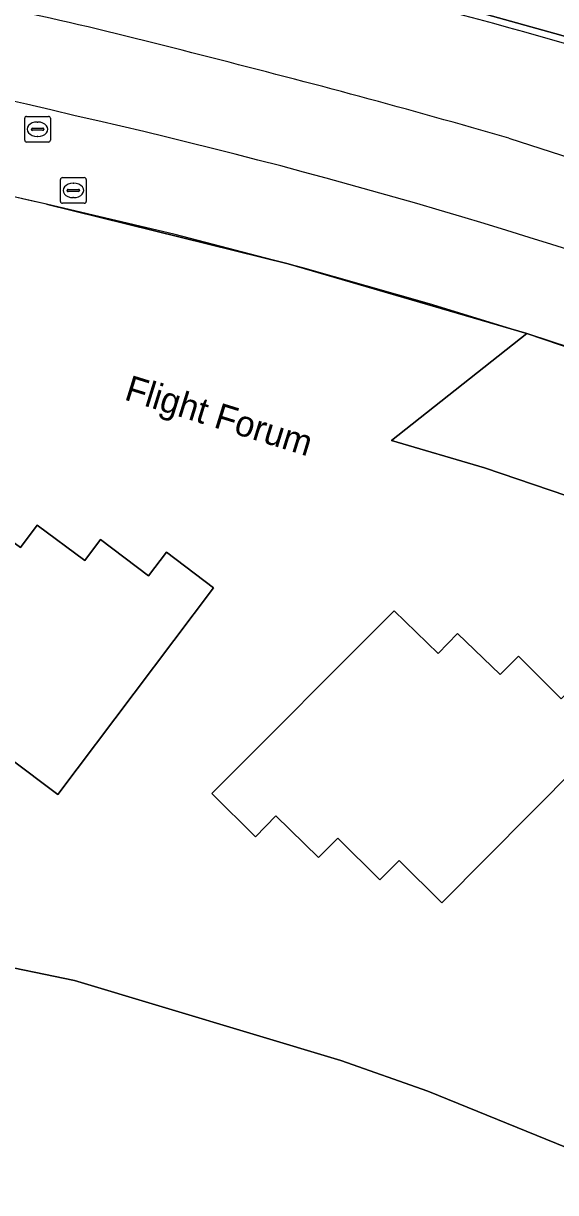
# Model space of a CAD drawing. Extents: x 155018 to 156648, y 383979 to 385733.
# Drawn here: x 156148.65 to 156169.35, y 385037.99 to 385083.48 of the extents above; entities that cross this region are included whole.
import ezdxf

# ---------------------------------------------------------------- set-up
doc = ezdxf.new("R2010")
doc.units = 0
for name, color, linetype in [('IMGEO_Berm_groen', 7, 'Continuous'), ('IMGEO_Hek', 7, 'Continuous'), ('IMGEO_Lijnafwatering', 7, 'Continuous'), ('IMGEO_Openbare_ruimte_label', 7, 'Continuous'), ('IMGEO_Pand', 7, 'Continuous'), ('IMGEO_Parkeervlak_gesloten', 7, 'Continuous'), ('IMGEO_Rijbaan_lokaal_gesloten', 7, 'Continuous'), ('IMGEO_Rioolput', 7, 'Continuous')]:
    doc.layers.add(name, color=color, linetype=linetype)

msp = doc.modelspace()

# ---------------------------------------------------------------- linework, layer by layer
at = {"layer": 'IMGEO_Berm_groen'}
for centre, radius, start, end in [((156101.389, 384843.554), 248.715, 72.61541, 77.09706), ((156094.985, 384847.644), 238.828, 76.51914, 83.94538), ((156100.372, 384856.944), 228.549, 69.94936, 77.2888)]:
    msp.add_arc(centre, radius, start, end, dxfattribs=at)
at = {"layer": 'IMGEO_Hek'}
msp.add_lwpolyline([(156167.533, 385079.015), (156178.869, 385075.366)], dxfattribs=at)
for centre, radius, start, end in [((156111.963, 384916.81), 171.086, 75.1087, 79.15451), ((156070.764, 384744.011), 348.701, 73.88823, 75.86325)]:
    msp.add_arc(centre, radius, start, end, dxfattribs=at)
at = {"layer": 'IMGEO_Lijnafwatering'}
for points in [[(156164.452, 385072.575), (156159.516, 385073.978), (156154.55, 385075.268), (156149.555, 385076.445), (156148.114, 385076.776), (156146.672, 385077.099), (156145.228, 385077.414)], [(156183.118, 385065.925), (156181.22, 385066.742), (156179.312, 385067.535), (156177.394, 385068.304), (156173.109, 385069.815), (156168.795, 385071.238), (156164.452, 385072.575)]]:
    msp.add_lwpolyline(points, dxfattribs=at)
at = {"layer": 'IMGEO_Pand'}
msp.add_lwpolyline([(156192.482, 385027.708), (156187.144, 385031.144), (156183.991, 385032.903), (156174.394, 385037.873), (156164.38, 385041.946), (156160.994, 385043.138), (156150.641, 385046.246), (156147.116, 385046.969), (156140.057, 385048.402), (156136.499, 385048.985), (156125.766, 385050.186), (156111.356, 385049.871), (156097.007, 385048.601), (156093.445, 385048.017)], dxfattribs=at)
at = {"layer": 'IMGEO_Parkeervlak_gesloten'}
msp.add_lwpolyline([(156177.394, 385068.304), (156168.234, 385071.417), (156162.969, 385067.252), (156166.584, 385066.195), (156175.509, 385063.162), (156184.074, 385059.487), (156192.405, 385055.31), (156200.474, 385050.645), (156207.959, 385045.751), (156215.141, 385040.422), (156221.996, 385034.677), (156228.08, 385028.729), (156234.073, 385022.689), (156239.973, 385016.557), (156241.206, 385015.248), (156246.924, 385009.042), (156252.561, 385002.764), (156258.117, 384996.413), (156260.955, 384993.133), (156263.769, 384989.832), (156266.559, 384986.51), (156272.76, 384987.609)], dxfattribs=at)
for points in [[(156140.557, 385056.503), (156142.458, 385055.062), (156143.13, 385055.979), (156144.991, 385054.588), (156145.635, 385055.44), (156147.477, 385054.05), (156148.117, 385054.898), (156149.989, 385053.486), (156152.963, 385057.427), (156156.052, 385061.519), (156154.216, 385062.905), (156153.522, 385061.986), (156151.65, 385063.399), (156151.041, 385062.592), (156149.185, 385063.96), (156148.541, 385063.086), (156146.627, 385064.497)], [(156155.988, 385053.518), (156157.678, 385051.835), (156158.467, 385052.654), (156160.125, 385051.025), (156160.877, 385051.783), (156162.516, 385050.159), (156163.264, 385050.913), (156164.929, 385049.262), (156168.405, 385052.767), (156172.016, 385056.408), (156170.383, 385058.027), (156169.572, 385057.21), (156167.907, 385058.862), (156167.194, 385058.144), (156165.54, 385059.748), (156164.784, 385058.969), (156163.077, 385060.625)]]:
    msp.add_lwpolyline(points, close=True, dxfattribs=at)
at = {"layer": 'IMGEO_Rijbaan_lokaal_gesloten'}
for points in [[(156166.43, 385083.888), (156169.561, 385083.027), (156172.682, 385082.133), (156175.794, 385081.207), (156179.077, 385080.23), (156182.324, 385079.141), (156185.532, 385077.94), (156188.697, 385076.63), (156191.815, 385075.211), (156194.882, 385073.686), (156197.866, 385072.02), (156200.819, 385070.301), (156203.741, 385068.529), (156206.631, 385066.705)], [(156206.631, 385066.705), (156203.741, 385068.529), (156200.819, 385070.301), (156197.866, 385072.02), (156194.882, 385073.686), (156191.815, 385075.211), (156188.697, 385076.63), (156185.532, 385077.94), (156182.324, 385079.141), (156179.077, 385080.23), (156175.794, 385081.207), (156172.682, 385082.133), (156169.561, 385083.027), (156166.43, 385083.888)], [(156149.555, 385076.445), (156158.949, 385074.132), (156168.234, 385071.417), (156177.394, 385068.304)], [(156192.405, 385055.31), (156184.074, 385059.487), (156175.509, 385063.162), (156166.584, 385066.195), (156162.969, 385067.252), (156168.234, 385071.417), (156158.949, 385074.132), (156149.555, 385076.445)], [(156147.116, 385046.969), (156150.641, 385046.246), (156160.994, 385043.138), (156164.38, 385041.946), (156174.394, 385037.873), (156183.991, 385032.903), (156187.144, 385031.144), (156192.482, 385027.708), (156196.242, 385025.288), (156197.927, 385023.949), (156198.174, 385024.126), (156198.66, 385023.75), (156201.965, 385021.245), (156205.771, 385018.019), (156209.653, 385014.395), (156213.226, 385010.86), (156216.444, 385007.429), (156222.961, 385000), (156230.359, 384991.566), (156240.395, 385000), (156243.731, 385002.804), (156246.231, 385000)]]:
    msp.add_lwpolyline(points, dxfattribs=at)
for points in [[(156143.13, 385055.979), (156142.458, 385055.062), (156140.557, 385056.503), (156146.627, 385064.497), (156148.541, 385063.086), (156149.185, 385063.96), (156151.041, 385062.592), (156151.65, 385063.399), (156153.522, 385061.986), (156154.216, 385062.905), (156156.052, 385061.519), (156152.963, 385057.427), (156149.989, 385053.486), (156148.117, 385054.898), (156147.477, 385054.05), (156145.635, 385055.44), (156144.991, 385054.588)], [(156158.467, 385052.654), (156157.678, 385051.835), (156155.988, 385053.518), (156163.077, 385060.625), (156164.784, 385058.969), (156165.54, 385059.748), (156167.194, 385058.144), (156167.907, 385058.862), (156169.572, 385057.21), (156170.383, 385058.027), (156172.016, 385056.408), (156168.405, 385052.767), (156164.929, 385049.262), (156163.264, 385050.913), (156162.516, 385050.159), (156160.877, 385051.783), (156160.125, 385051.025)]]:
    msp.add_lwpolyline(points, close=True, dxfattribs=at)
for centre, radius, start, end in [((156101.389, 384843.554), 248.715, 72.61541, 77.09706), ((156094.985, 384847.644), 238.828, 76.51914, 83.94538), ((156090.565, 384823.273), 259.953, 76.8839, 82.07357), ((156090.565, 384823.273), 259.953, 76.8839, 82.07357), ((156100.372, 384856.944), 228.549, 69.94936, 77.2888)]:
    msp.add_arc(centre, radius, start, end, dxfattribs=at)
at = {"layer": 'IMGEO_Rioolput'}
for p, q in [((156148.703, 385078.939), (156148.703, 385079.791)), ((156148.778, 385079.865), (156149.63, 385079.865)), ((156149.191, 385079.645), (156149.216, 385079.645)), ((156149.704, 385079.791), (156149.704, 385078.939)), ((156148.962, 385079.359), (156148.962, 385079.371)), ((156149.4, 385079.322), (156149.002, 385079.322)), ((156149.005, 385079.408), (156149.403, 385079.408)), ((156149.446, 385079.371), (156149.446, 385079.359)), ((156149.63, 385078.865), (156148.778, 385078.865)), ((156149.214, 385079.085), (156149.189, 385079.085)), ((156150.095, 385076.556), (156150.095, 385077.408)), ((156150.17, 385077.482), (156151.022, 385077.482)), ((156151.096, 385077.408), (156151.096, 385076.556)), ((156150.354, 385076.976), (156150.354, 385076.988)), ((156150.792, 385076.939), (156150.394, 385076.939)), ((156150.397, 385077.025), (156150.795, 385077.025)), ((156150.583, 385077.262), (156150.608, 385077.262)), ((156150.838, 385076.988), (156150.838, 385076.976)), ((156151.022, 385076.482), (156150.17, 385076.482)), ((156150.606, 385076.702), (156150.581, 385076.702))]:
    msp.add_line(p, q, dxfattribs=at)
for points in [[(156148.703, 385078.939), (156148.703, 385079.791)], [(156148.778, 385079.865), (156149.63, 385079.865)], [(156149.704, 385079.791), (156149.704, 385078.939)], [(156149.63, 385078.865), (156148.778, 385078.865)], [(156150.095, 385076.556), (156150.095, 385077.408)], [(156150.17, 385077.482), (156151.022, 385077.482)], [(156151.096, 385077.408), (156151.096, 385076.556)], [(156151.022, 385076.482), (156150.17, 385076.482)]]:
    msp.add_lwpolyline(points, dxfattribs=at)
for centre, radius, start, end in [((156148.78, 385079.789), 0.0765, 91.552, 178.448), ((156148.78, 385079.789), 0.0765, 91.552, 178.448), ((156149.628, 385079.789), 0.0765, 1.552, 88.448), ((156149.628, 385079.789), 0.0765, 1.552, 88.448), ((156149.002, 385079.368), 0.0403, 85.8775, 175.7526), ((156148.999, 385079.358), 0.0366, 178.938, 274.7102), ((156149.403, 385079.365), 0.043, 264.8664, 352.4533), ((156149.407, 385079.37), 0.0386, 1.7309, 96.639), ((156148.78, 385078.941), 0.0765, 181.552, 268.448), ((156148.78, 385078.941), 0.0765, 181.552, 268.448), ((156149.628, 385078.941), 0.0765, 271.552, 358.448), ((156149.628, 385078.941), 0.0765, 271.552, 358.448), ((156150.172, 385077.406), 0.0765, 91.552, 178.448), ((156150.172, 385077.406), 0.0765, 91.552, 178.448), ((156151.02, 385077.406), 0.0765, 1.552, 88.448), ((156151.02, 385077.406), 0.0765, 1.552, 88.448), ((156150.394, 385076.985), 0.0403, 85.8775, 175.7526), ((156150.391, 385076.975), 0.0366, 178.938, 274.7102), ((156150.795, 385076.982), 0.043, 264.8664, 352.4533), ((156150.799, 385076.987), 0.0386, 1.7309, 96.639), ((156150.172, 385076.558), 0.0765, 181.552, 268.448), ((156150.172, 385076.558), 0.0765, 181.552, 268.448), ((156151.02, 385076.558), 0.0765, 271.552, 358.448), ((156151.02, 385076.558), 0.0765, 271.552, 358.448)]:
    msp.add_arc(centre, radius, start, end, dxfattribs=at)
for centre, major_axis, ratio, start_param, end_param in [((156149.19, 385079.365), (-0.387, 0.002), 0.722429, 4.712389, 7.853982), ((156149.215, 385079.365), (-0.39, 0.002), 0.717154, 1.570796, 4.712389), ((156150.582, 385076.982), (-0.387, 0.002), 0.722429, 4.712389, 7.853982), ((156150.607, 385076.982), (-0.39, 0.002), 0.717154, 1.570796, 4.712389)]:
    msp.add_ellipse(centre, major_axis=major_axis, ratio=ratio, start_param=start_param, end_param=end_param, dxfattribs=at)

# ---------------------------------------------------------------- texts
at = {"layer": 'IMGEO_Openbare_ruimte_label'}
msp.add_text('Flight Forum', height=1, rotation=342.7793, dxfattribs=at).set_placement((156152.538, 385068.856))

doc.saveas('drawing.dxf')
